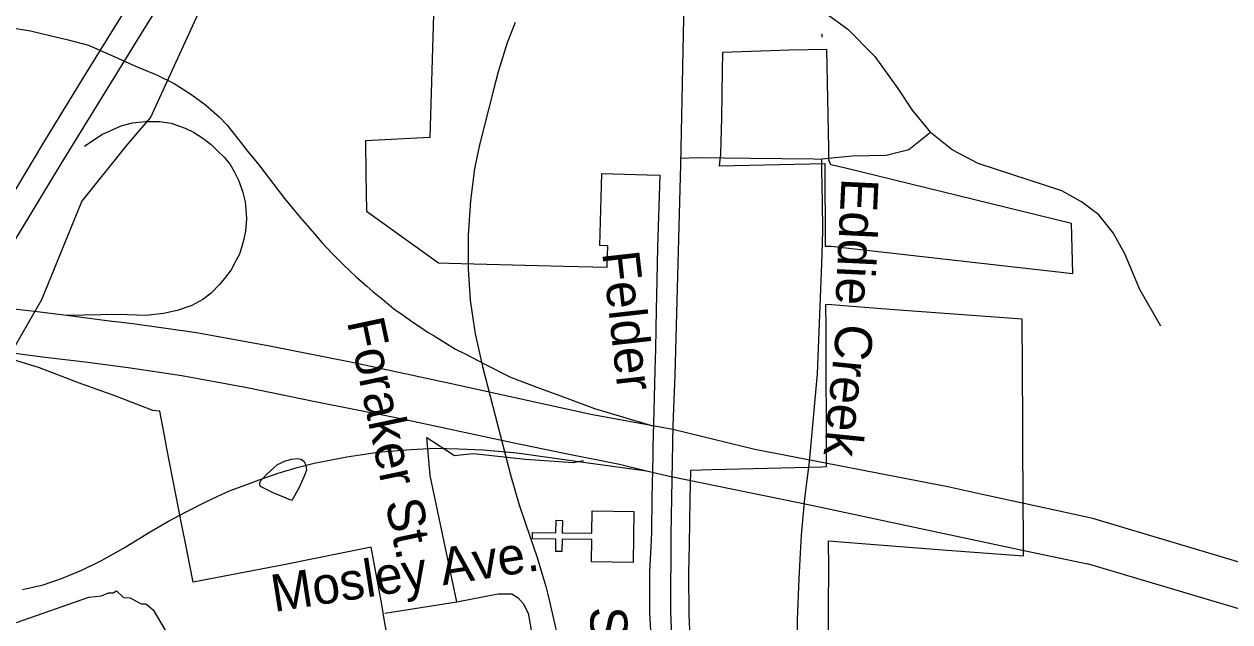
# Model space of a CAD drawing. Extents: x 2001466 to 2224147, y 644118 to 847247.
# Drawn here: x 2047615 to 2050705, y 704552 to 706082 of the extents above; entities that cross this region are included whole.
import ezdxf

# ---------------------------------------------------------------- set-up
doc = ezdxf.new("R2010")
doc.units = 0
for name, color, linetype in [('Exist Boundary Political City Limit New Hole', 7, 'Continuous'), ('Exist Cultural Church CELL', 7, 'Continuous'), ('Exist Hydrographic Misc Water Feature', 7, 'Continuous'), ('Exist Road Non-System Type 51', 7, 'Continuous'), ('Exist Road Non-System Type 51 Label', 7, 'Continuous'), ('Exist Road Primary NC Attributed', 7, 'Continuous'), ('Exist Road Primary NC Divided Attributed', 7, 'Continuous'), ('Exist Road Primary NC Label', 7, 'Continuous'), ('Map Preparation Boundary City Limit Buffer Line', 7, 'Continuous'), ('Prop Road Primary Interstate Projected', 7, 'Continuous')]:
    doc.layers.add(name, color=color, linetype=linetype)

msp = doc.modelspace()

# ---------------------------------------------------------------- linework, layer by layer
at = {"layer": 'Exist Boundary Political City Limit New Hole'}
for points in [[(2048672.2, 706393), (2048654.9, 705791.8), (2048490, 705783.9), (2048491, 705699.9), (2048492.1, 705603.8), (2048676.5, 705471.3), (2048703.4, 705470.6), (2048767, 705468.9), (2048998.2, 705462.8), (2049109.1, 705459.8), (2049109.4, 705463.9), (2049109.4, 705464.7), (2049110.6, 705514.6), (2049090.6, 705515.2), (2049095.5, 705700.1), (2049211.6, 705696.8), (2049244.4, 705695.7), (2049238.2, 705510.9), (2049236.4, 705426.2), (2049234.6, 705351.2), (2049232.8, 705251.2), (2049231.2, 705196), (2049228.6, 705091.2), (2049226.4, 705000), (2049226, 704977.7), (2049223.4, 704868.6), (2049222.5, 704782.9), (2049221.5, 704761.8), (2049220.8, 704744.6), (2049217.8, 704679.9), (2049217.8, 704667.6), (2049217.4, 704576.2), (2049223.6, 704466.9)], [(2048567.9, 704399.4), (2048538.6, 704553.6), (2048531.5, 704595.9), (2048503.9, 704743.4), (2048280.4, 704698.2), (2048048.5, 704653.2), (2048031, 704740.2), (2048019.9, 704795.4), (2047980.1, 705000), (2047977.5, 705015.6), (2047962.5, 705091.1), (2047945.1, 705093.2), (2047850, 705129.4), (2047754, 705163.8), (2047654.5, 705202), (2047574.4, 705226.8), (2047660, 705377.2), (2047762.8, 705627.8), (2047876.4, 705769.4), (2047910.9, 705809.9), (2047938.6, 705842.6), (2048085, 706161.5)], [(2049399.4, 705749.3), (2049396.2, 705719.2), (2049667.2, 705725.6), (2049668, 705514.1), (2049683, 705514.2), (2050302.5, 705444.2), (2050298.9, 705571.6), (2049719.4, 705713.1), (2049682.2, 705722.2), (2049676.9, 705734.4), (2049677.2, 705755.7), (2049677.1, 705764.7), (2049672.2, 706017.4), (2049576.1, 706015.4), (2049404.5, 706009.8), (2049403.5, 705963.6), (2049401.9, 705843.4), (2049399.4, 705749.3)], [(2049676, 704502.9), (2049676.5, 704590.4), (2049676.9, 704689), (2049676.5, 704759.6), (2049805.1, 704749.1), (2049969.5, 704736.5), (2050176, 704720.7), (2050175.9, 704750.3), (2050174.5, 705002.1), (2050174.5, 705008.9), (2050174.2, 705062.2), (2050173.4, 705197.2), (2050172.6, 705327.2), (2049833.1, 705351.8), (2049684, 705363.2), (2049668.6, 705364.4), (2049669, 705304.2), (2049670.1, 704948.5), (2049659.8, 704948.2), (2049519.9, 704944.6), (2049377.5, 704940.8), (2049322.5, 704939.4), (2049321.1, 704864.9), (2049318.9, 704749.9), (2049317.5, 704678.2), (2049318.1, 704568.4), (2049323.5, 704459.8)], [(2047595.2, 704550.4), (2047781.2, 704615), (2047813, 704618.1), (2047830.9, 704626.4), (2047843.4, 704626.3), (2047852, 704631.2), (2047870, 704614.4), (2047886.8, 704613.3), (2047913, 704599.2), (2047916.1, 704597.6), (2047919.9, 704597.9), (2047926.2, 704598.4), (2047929.2, 704596), (2047945.6, 704582.6), (2047976.6, 704530.9)]]:
    msp.add_lwpolyline(points, dxfattribs=at)
at = {"layer": 'Exist Cultural Church CELL'}
msp.add_lwpolyline([(2049069, 704705.6), (2049069.7, 704762.6), (2048993.5, 704763.6), (2048993.1, 704731.6), (2048977.1, 704731.8), (2048977.6, 704763.8), (2048917.4, 704764.6), (2048917.6, 704780.6), (2048977.8, 704779.8), (2048978.2, 704811.8), (2048994.2, 704811.6), (2048993.7, 704779.6), (2049069.9, 704778.6), (2049070.8, 704836.2), (2049177.2, 704834.8), (2049175.5, 704704.2)], close=True, dxfattribs=at)
at = {"layer": 'Exist Hydrographic Misc Water Feature'}
for points in [[(2048873.4, 706086.1), (2048852.5, 706034.5), (2048829.6, 705960.1), (2048817.7, 705913.9)], [(2048873.4, 706086.1), (2048852.5, 706034.5), (2048829.6, 705960.1), (2048817.7, 705913.9)], [(2048817.7, 705913.9), (2048782.6, 705776.8), (2048776.7, 705749.7)], [(2048817.7, 705913.9), (2048782.6, 705776.8), (2048776.7, 705749.7)], [(2048776.7, 705749.7), (2048768.7, 705711.8), (2048758.4, 705630.6), (2048752.5, 705542), (2048752.5, 705455), (2048758, 705375.8)], [(2048776.7, 705749.7), (2048768.7, 705711.8), (2048758.4, 705630.6), (2048752.5, 705542), (2048752.5, 705455), (2048758, 705375.8)], [(2048758, 705375.8), (2048758.4, 705369.8), (2048770.5, 705289.1)], [(2048770.5, 705289.1), (2048789.6, 705205.5), (2048861.6, 704928.3)], [(2048770.5, 705289.1), (2048789.6, 705205.5), (2048861.6, 704928.3)], [(2048318.8, 704894.5), (2048300.9, 704862.5), (2048253, 704882.4), (2048220.8, 704898.3), (2048218.9, 704902.3), (2048218.9, 704908.3), (2048222.8, 704914.3), (2048237, 704930.4), (2048254.8, 704946.4), (2048264.6, 704954.4), (2048284.7, 704964.4), (2048300.7, 704968.4), (2048314.7, 704970.5), (2048324.7, 704968.5), (2048332.7, 704962.5), (2048336.8, 704952.6), (2048338.7, 704940.6), (2048332.9, 704924.5), (2048318.8, 704894.5)], [(2048861.6, 704928.3), (2048883.5, 704851.6), (2048899.9, 704803.3)], [(2048861.6, 704928.3), (2048883.5, 704851.6), (2048899.9, 704803.3)], [(2048899.9, 704803.3), (2048929.4, 704716.8), (2048951.6, 704642.2)], [(2048899.9, 704803.3), (2048929.4, 704716.8), (2048951.6, 704642.2)], [(2048951.6, 704642.2), (2048956.5, 704625.4), (2048962.2, 704600.5)], [(2048951.6, 704642.2), (2048956.5, 704625.4), (2048962.2, 704600.5)], [(2048962.2, 704600.5), (2048979.5, 704525.4), (2048986.2, 704481.8)], [(2048962.2, 704600.5), (2048979.5, 704525.4), (2048986.2, 704481.8)]]:
    msp.add_lwpolyline(points, dxfattribs=at)
at = {"layer": 'Exist Road Non-System Type 51'}
for p, q in [((2049660.3, 706049.3), (2049660.3, 706057.3)), ((2049475.4, 705739.3), (2049639.8, 705737)), ((2049639.8, 705737), (2049659, 705736.7)), ((2049659.4, 705710.1), (2049659, 705736.7)), ((2048539, 704573.7), (2048723.6, 704602.8))]:
    msp.add_line(p, q, dxfattribs=at)
for points in [[(2049298.4, 706171.5), (2049502.1, 706164.1), (2049594.7, 706143.7), (2049666.9, 706112.2), (2049726.1, 706069.6), (2049794.6, 705999.2), (2049853.9, 705917.7), (2049890.9, 705862.1), (2049937.2, 705805.2)], [(2049937.2, 705805.2), (2049881.7, 705760.7), (2049824.3, 705745.9), (2049737.2, 705744), (2049659, 705736.7)], [(2050527.9, 705308.6), (2050474.2, 705403.1), (2050435.3, 705493.9), (2050405.7, 705547.6), (2050368.6, 705594), (2050324.2, 705627.3), (2050274.2, 705655.1), (2050059.4, 705725.5), (2049992.8, 705760.7), (2049937.2, 705805.2)], [(2049297.8, 705739), (2049341.1, 705741.2), (2049475.4, 705739.3)], [(2049585.5, 703976.7), (2049589.8, 704012.1), (2049593.4, 704092), (2049596.1, 704222), (2049598, 704315.9), (2049599.3, 704377.9), (2049598.7, 704447.9), (2049596.9, 704558), (2049601.1, 704661.9), (2049604.4, 704727.8), (2049607.3, 704773.8), (2049615.3, 704867.6), (2049627.2, 704961.4), (2049637.3, 705065.2), (2049647.8, 705186.9), (2049659.5, 705468.7), (2049660.6, 705522.7), (2049661.3, 705554.7), (2049660.8, 705626.7), (2049659.4, 705710.1)], [(2048723.6, 704602.8), (2048655.1, 704926.5), (2048646.8, 705024.1), (2048718, 704978.2), (2048732.1, 704979.9), (2048766.1, 704983.3), (2048899.8, 704968.5), (2049021.6, 704960), (2049048.4, 704964.8)], [(2048723.6, 704602.8), (2048789.2, 704616.1), (2048829.4, 704623.5), (2048864.7, 704623.5), (2048881.3, 704613.1), (2048893.7, 704598.6), (2048906.2, 704573.7), (2048939, 704390.3), (2048956, 704293.5), (2048972.6, 704227.1), (2048985, 704202.2), (2049034.8, 704173.1), (2049186.3, 704152.4), (2049261, 704137.8), (2049324.9, 704135.2)]]:
    msp.add_lwpolyline(points, dxfattribs=at)
at = {"layer": 'Exist Road Primary NC Attributed'}
msp.add_lwpolyline([(2049414.3, 703657.2), (2049380.8, 703819.8), (2049323.2, 704143.1), (2049294.7, 704276.2), (2049277.9, 704426.2), (2049272, 704578.3), (2049273.1, 704775.8), (2049277.9, 705055.7), (2049283.1, 705183.5), (2049297.4, 705723.3), (2049301.6, 705888.1), (2049310.6, 706348.6), (2049316.9, 706515.5), (2049330.1, 706983.5), (2049320.2, 707192.5), (2049305.6, 707276.4), (2049287, 707333.7), (2049259, 707400.3), (2049240.4, 707451)], dxfattribs=at)
at = {"layer": 'Exist Road Primary NC Divided Attributed'}
for points in [[(2048890.4, 707771.3), (2048823.6, 707656), (2048777.4, 707578.6), (2048572.7, 707247.5), (2048383.6, 706942.9), (2048176, 706607.1), (2047772.4, 705955.1), (2047669.7, 705787.8), (2047501.3, 705507.4), (2047417.1, 705343.6), (2047355.4, 705200.5), (2047316.2, 705086.3), (2047283.1, 704981), (2047273.9, 704949.9), (2047234.4, 704779.4), (2047204.9, 704572.8), (2047194, 704456.3), (2047194.5, 704352), (2047188.2, 704219.7), (2047197, 704093.9)], [(2047267.1, 704114.4), (2047256.3, 704218.6), (2047258.6, 704427.4), (2047268.4, 704539.4), (2047283.4, 704652.4), (2047309.3, 704802.4), (2047353.1, 704977.8), (2047440.2, 705227.1), (2047516.3, 705392.1), (2047583.2, 705515.5), (2047710.1, 705724.4), (2047905, 706040.5), (2048196.8, 706512.5), (2048472.4, 706953.2), (2048643.8, 707231.6), (2048834.5, 707547.5), (2048904.8, 707657.5), (2048954.3, 707738)]]:
    msp.add_lwpolyline(points, dxfattribs=at)
at = {"layer": 'Map Preparation Boundary City Limit Buffer Line'}
for points in [[(2048672.2, 706393), (2048654.9, 705791.8), (2048490, 705783.9), (2048491, 705699.9), (2048492.1, 705603.8), (2048676.5, 705471.3), (2048703.4, 705470.6), (2048767, 705468.9), (2048998.2, 705462.8), (2049109.1, 705459.8), (2049109.4, 705463.9), (2049109.4, 705464.7), (2049110.6, 705514.6), (2049090.6, 705515.2), (2049095.5, 705700.1), (2049211.6, 705696.8), (2049244.4, 705695.7), (2049238.2, 705510.9), (2049236.4, 705426.2), (2049234.6, 705351.2), (2049232.8, 705251.2), (2049231.2, 705196), (2049228.6, 705091.2), (2049226.4, 705000), (2049226, 704977.7), (2049223.4, 704868.6), (2049222.5, 704782.9), (2049221.5, 704761.8), (2049220.8, 704744.6), (2049217.8, 704679.9), (2049217.8, 704667.6), (2049217.4, 704576.2), (2049223.6, 704466.9)], [(2048567.9, 704399.4), (2048538.6, 704553.6), (2048531.5, 704595.9), (2048503.9, 704743.4), (2048280.4, 704698.2), (2048048.5, 704653.2), (2048031, 704740.2), (2048019.9, 704795.4), (2047980.1, 705000), (2047977.5, 705015.6), (2047962.5, 705091.1), (2047945.1, 705093.2), (2047850, 705129.4), (2047754, 705163.8), (2047654.5, 705202), (2047574.4, 705226.8), (2047660, 705377.2), (2047762.8, 705627.8), (2047876.4, 705769.4), (2047910.9, 705809.9), (2047938.6, 705842.6), (2048085, 706161.5)], [(2049399.4, 705749.3), (2049396.2, 705719.2), (2049667.2, 705725.6), (2049668, 705514.1), (2049683, 705514.2), (2050302.5, 705444.2), (2050298.9, 705571.6), (2049719.4, 705713.1), (2049682.2, 705722.2), (2049676.9, 705734.4), (2049677.2, 705755.7), (2049677.1, 705764.7), (2049672.2, 706017.4), (2049576.1, 706015.4), (2049404.5, 706009.8), (2049403.5, 705963.6), (2049401.9, 705843.4), (2049399.4, 705749.3)], [(2049676, 704502.9), (2049676.5, 704590.4), (2049676.9, 704689), (2049676.5, 704759.6), (2049805.1, 704749.1), (2049969.5, 704736.5), (2050176, 704720.7), (2050175.9, 704750.3), (2050174.5, 705002.1), (2050174.5, 705008.9), (2050174.2, 705062.2), (2050173.4, 705197.2), (2050172.6, 705327.2), (2049833.1, 705351.8), (2049684, 705363.2), (2049668.6, 705364.4), (2049669, 705304.2), (2049670.1, 704948.5), (2049659.8, 704948.2), (2049519.9, 704944.6), (2049377.5, 704940.8), (2049322.5, 704939.4), (2049321.1, 704864.9), (2049318.9, 704749.9), (2049317.5, 704678.2), (2049318.1, 704568.4), (2049323.5, 704459.8)], [(2047595.2, 704550.4), (2047781.2, 704615), (2047813, 704618.1), (2047830.9, 704626.4), (2047843.4, 704626.3), (2047852, 704631.2), (2047870, 704614.4), (2047886.8, 704613.3), (2047913, 704599.2), (2047916.1, 704597.6), (2047919.9, 704597.9), (2047926.2, 704598.4), (2047929.2, 704596), (2047945.6, 704582.6), (2047976.6, 704530.9)]]:
    msp.add_lwpolyline(points, dxfattribs=at)
at = {"layer": 'Prop Road Primary Interstate Projected'}
msp.add_line((2047831.8, 706005.8), (2047898.9, 705975.6), dxfattribs=at)
for points in [[(2047579, 706073.9), (2047631.5, 706065.2), (2047677.2, 706054), (2047724.2, 706042.9), (2047779.9, 706028.1), (2047831.8, 706005.8)], [(2047898.9, 705975.6), (2047954.2, 705952.4), (2047999.2, 705929.9), (2048042.2, 705903.3), (2048080, 705875.7), (2048114.8, 705845), (2048135.3, 705823.5), (2048167, 705783.7), (2048187.5, 705757.1), (2048216.1, 705722.3), (2048282.3, 705636.2), (2048323, 705586.4), (2048358.9, 705545), (2048378.2, 705523.2), (2048404.3, 705495.2), (2048433.3, 705465.8), (2048465.5, 705435.5), (2048493, 705411.2), (2048508.9, 705397.7), (2048538.2, 705373.6), (2048562.6, 705353.2), (2048589, 705335.3), (2048608.9, 705320.9), (2048627.9, 705308.4), (2048650.3, 705293), (2048665.7, 705284), (2048693.1, 705266.7), (2048720.6, 705250.1), (2048746.9, 705237.5), (2048793.8, 705212.7), (2048861.7, 705178.3), (2048928.9, 705152.8), (2048998.8, 705127.2), (2049076.9, 705098.1), (2049228.8, 705053)], [(2047769.7, 705769.6), (2047814, 705800.1), (2047863.5, 705822.2), (2047893, 705829.6), (2047926.8, 705832.8), (2047961.5, 705832.8), (2047992.1, 705828.6), (2048027.9, 705815.9), (2048049.2, 705805.8), (2048073, 705790.3), (2048094.5, 705773.7), (2048110.3, 705758.3), (2048128.6, 705740.5), (2048143, 705723.2), (2048154.3, 705703.5), (2048165.2, 705680.8), (2048175.6, 705651.1), (2048181, 705627.4), (2048182.9, 705608.1), (2048184.4, 705583.4), (2048181.9, 705552.4), (2048178.1, 705531.5), (2048172.7, 705512.6), (2048166.9, 705493.7), (2048158.7, 705477.7), (2048145.6, 705453.5), (2048128.6, 705430.7), (2048114.5, 705414.7), (2048094.4, 705393.5), (2048072.5, 705376.9), (2048044.5, 705362.2), (2048007.1, 705348.9), (2047971.8, 705341.6), (2047927.2, 705336.2), (2047855.6, 705338.9), (2047723.9, 705336.1)], [(2047723.9, 705336.1), (2047648.6, 705345.8), (2047528.1, 705359.2)], [(2047846.3, 705320.4), (2047723.9, 705336.1)], [(2049277.7, 705044.5), (2049067.4, 705083.1), (2048706.1, 705161.8), (2048459.7, 705215), (2048239.9, 705258.3), (2048056.7, 705291.6), (2047893.5, 705314.9), (2047842, 705320.9)], [(2047470.1, 705256.5), (2047558.4, 705244.1), (2047668.6, 705229.3), (2047771, 705217.5), (2047881.2, 705203), (2048019.3, 705182.9), (2048186.9, 705152.2), (2048356.9, 705116.8), (2048571.8, 705074.3), (2048866.3, 705010.8), (2049003, 704983.1), (2049140.3, 704955.3), (2049209.8, 704938.5)], [(2050353.5, 704816.1), (2050212.6, 704847.1), (2050074.1, 704876.9), (2049982.2, 704897.2), (2049487.3, 704992.9), (2049277.7, 705044.5)], [(2047610.6, 704634.5), (2047663.5, 704646.9), (2047710.7, 704662.7), (2047762.5, 704684), (2047813.2, 704708.8), (2047869.5, 704740.3), (2047942.1, 704784.7), (2047984.8, 704809.3), (2048028.8, 704832.6), (2048080.9, 704859.5), (2048122.1, 704878.9), (2048141.2, 704887.2), (2048196.6, 704907.6), (2048217.4, 704915.7), (2048265.9, 704932.3), (2048314.7, 704946.9), (2048358, 704958), (2048441.7, 704974.2), (2048487.1, 704981.6), (2048521.5, 704986.3), (2048551, 704988.9), (2048606.5, 704993.2), (2048668, 704996.6), (2048727.8, 704994.9), (2048792.1, 704992.4), (2048877.9, 704985), (2049060.5, 704958.7), (2049209.8, 704938.5)], [(2049209.8, 704938.5), (2049275.6, 704923.3)], [(2049272.6, 704924), (2049632.9, 704850.2), (2049815.9, 704811.7), (2050197, 704730.7), (2050339.7, 704700.7)], [(2087363.1, 693188.9), (2085399.6, 694464.7), (2084591.8, 695353.8), (2083870.9, 695832.5), (2082070.2, 697817.6), (2081425.1, 698360.5), (2079279.3, 698919.9), (2078807.9, 699294.8), (2075880.5, 700481.4), (2072497.1, 701458.1), (2068219.3, 701575.1), (2067901.8, 701616.9), (2065228.2, 701725.5), (2064726.9, 701625.2), (2063406.9, 700931.4), (2061568.8, 701173.8), (2059409.2, 700780.1), (2057204.8, 700040.3), (2055501.7, 700496.4), (2053585.3, 701988.7), (2052466.9, 703616.8), (2051649.3, 704430.8), (2050353.5, 704816.1)], [(2087330.2, 693088), (2085319, 694366.8), (2084537, 695247.1), (2083754.9, 695785), (2081962.7, 697741.1), (2081376.2, 698230.1), (2079255.1, 698786.9), (2078753.5, 699186), (2075872.5, 700354.7), (2072463.7, 701357.7), (2068277.8, 701483.1), (2067876.8, 701533.3), (2065245, 701650.3), (2064785.4, 701541.6), (2063390.2, 700814.4), (2061602.2, 701073.5), (2059457.7, 700670.9), (2057204.8, 699933), (2055461.5, 700415.9), (2053514.5, 701910.8), (2052360.7, 703560.1), (2051599.7, 704324.7), (2050339.7, 704700.7)]]:
    msp.add_lwpolyline(points, dxfattribs=at)

# ---------------------------------------------------------------- texts
at = {"layer": 'Exist Road Non-System Type 51 Label'}
for s, rotation, p in [('Eddie', 267.2426, (2049709.7, 705689.3)), ('Felder', 276.4083, (2049096, 705497)), ('Foraker St.', 281.9398, (2048441.9, 705320.8)), ('Creek', 264.2488, (2049697.6, 705317.6)), ('Mosley Ave.', 8.9428, (2048255.6, 704577))]:
    msp.add_text(s, height=95, rotation=rotation, dxfattribs=at).set_placement(p)
at = {"layer": 'Exist Road Primary NC Label'}
msp.add_text(' St.', height=95, rotation=272.4656, dxfattribs=at).set_placement((2049062.6, 704624))

doc.saveas('drawing.dxf')
